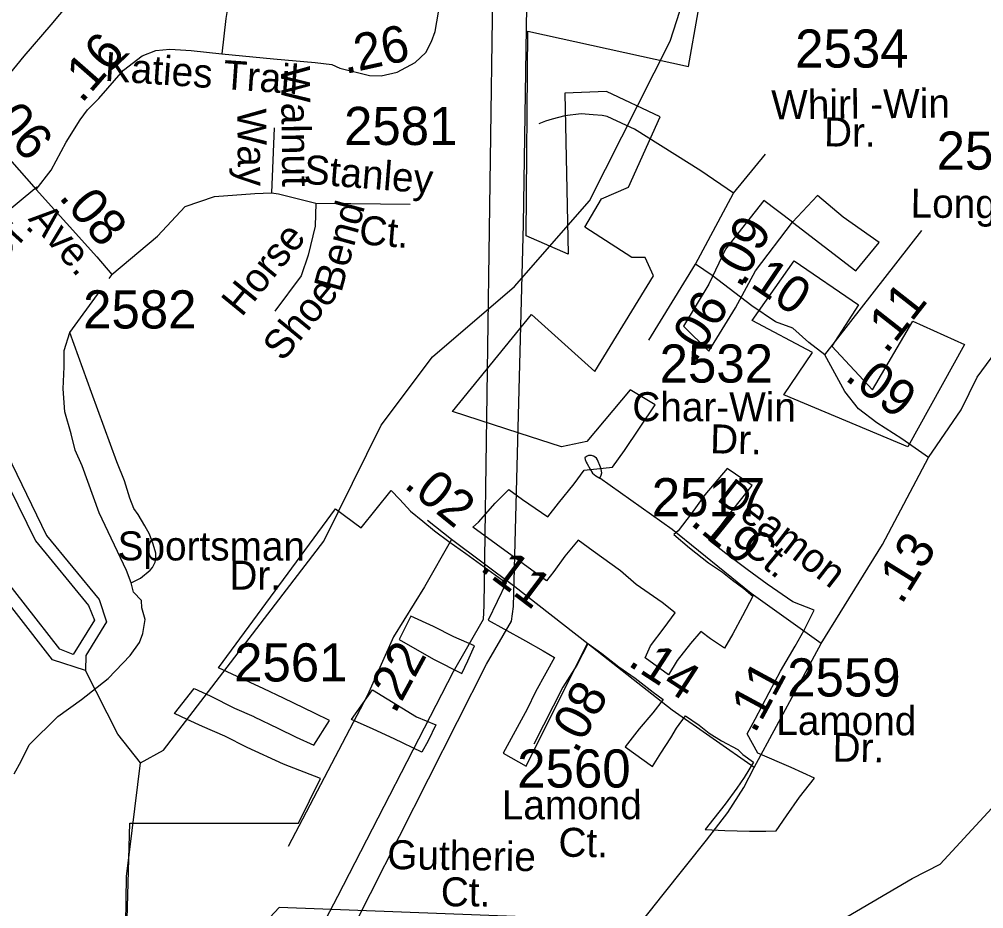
# Model space of a CAD drawing. Extents: x 1547597 to 1699558, y 810033 to 920809.
# Drawn here: x 1655807 to 1658969, y 867498 to 870413 of the extents above; entities that cross this region are included whole.
import ezdxf

# ---------------------------------------------------------------- set-up
doc = ezdxf.new("R2010")
doc.units = 0
for name, color, linetype in [('Exist Boundary Political City Limit New', 7, 'Continuous'), ('Exist Boundary Political City Limit New Hole', 7, 'Continuous'), ('Exist Hydrographic Buffer Line', 7, 'Continuous'), ('Exist Hydrographic Creek Single Shore', 7, 'Continuous'), ('Exist Hydrographic Lake Shore', 7, 'Continuous'), ('Exist Road Non-System Type 51', 7, 'Continuous'), ('Exist Road Non-System Type 51 Label', 7, 'Continuous'), ('Exist Road Secondary Mileage Hundredths English Label', 7, 'Continuous'), ('Exist Road Secondary Type 51 Attributed', 7, 'Continuous'), ('Exist Road Secondary Type 51 Label', 7, 'Continuous'), ('Exist Road Secondary Type 51 Number Label', 7, 'Continuous'), ('Exist Utilities Electrical Transmission Line', 7, 'Continuous'), ('Map Preparation Boundary City Limit Buffer Line', 7, 'Continuous')]:
    doc.layers.add(name, color=color, linetype=linetype)

msp = doc.modelspace()

# ---------------------------------------------------------------- linework, layer by layer
at = {"layer": 'Exist Boundary Political City Limit New'}
msp.add_line((1658109.1, 868048), (1658163.4, 868020.3), dxfattribs=at)
for points in [[(1658163.4, 868020.3), (1658179.7, 868002.9), (1658214.5, 867978.5), (1658214.5, 867977.9), (1658183.7, 867928.3), (1658159.8, 867893.4), (1658121.8, 867840.1), (1658084.8, 867793.9), (1658056, 867757.2), (1658120, 867754.3), (1658201.5, 867752.1), (1658255, 867752.1), (1658289.1, 867753), (1658322.3, 867802.1), (1658365, 867863), (1658414.2, 867925.8), (1658337.8, 867960.3), (1658228.2, 868007.4), (1658194.2, 868070.6), (1658219.5, 868119.6), (1658266.3, 868207), (1658303.2, 868276.7), (1658350.7, 868358.9), (1658380.8, 868410.9), (1658413.6, 868476.4), (1658343.5, 868504), (1658259.1, 868561.3), (1658193.3, 868609.5), (1658124.3, 868662.3), (1658067.7, 868705.8), (1658105.3, 868750.3), (1658142.2, 868800), (1658210.2, 868885.5), (1658127.9, 868940.4), (1658054.9, 868854.4), (1658009.9, 868792.3), (1657967.1, 868736), (1657953.4, 868724.1), (1658005.2, 868680.6), (1658066.8, 868631.2), (1658113.3, 868601.1), (1658146.2, 868574.9), (1658182.3, 868547.1), (1658212.8, 868522.1), (1658178.2, 868458.3), (1658146.4, 868399.2), (1658119.2, 868352), (1658073.3, 868382.7), (1658041.6, 868407), (1658008.1, 868366.8), (1657964.1, 868311.1), (1657935.9, 868264.9), (1657859.1, 868319.9), (1657877, 868359.1), (1657922.1, 868418.8), (1657957.8, 868468), (1657914.8, 868501.6), (1657829.8, 868560.8), (1657778.1, 868605.5), (1657689.3, 868669.3), (1657639.6, 868705.9), (1657595.5, 868653.1), (1657559.8, 868603.4), (1657535.4, 868572.5), (1657294.1, 868748.2), (1657313.1, 868764.5), (1657367.9, 868827.3), (1657412.8, 868871.8), (1657457.6, 868839.3), (1657540.1, 868781.9), (1657575.3, 868827.5), (1657626.3, 868890.9), (1657659.7, 868934.7), (1657752.5, 868945.5), (1657791.7, 869000), (1657892, 869149.1), (1657809.7, 869198.5), (1657668, 869028.8), (1657584.6, 869011.5), (1657446.4, 869056.6), (1657227.3, 869128), (1657486.1, 869445.6), (1657694.5, 869258.9), (1657886.5, 869571.9), (1657859.1, 869632.3), (1657815.2, 869632.3), (1657661.6, 869731.2), (1657716.5, 869824.5), (1657804.2, 869863), (1657908.5, 870093.6), (1657732.9, 870176), (1657595.8, 870170.5), (1657606.8, 869643.3), (1657469.6, 869703.7), (1657475.1, 870373.7), (1658001.7, 870258.4), (1658032.7, 870437)], [(1657719.2, 867461.5), (1656659, 867501.9), (1656146.2, 866953.9), (1656169.2, 867778.7), (1656722.4, 867778.7), (1656794.8, 867924.5), (1656673.7, 867971.4), (1656554.1, 868026.1), (1656481.3, 868063.1), (1656407.4, 868095.3), (1656357.5, 868118.3), (1656316.2, 868137.3), (1656380.7, 868219.6), (1656433.1, 868195.4), (1656513.3, 868155.6), (1656513.3, 868155.6), (1656576.2, 868127.4), (1656577.4, 868126.9), (1656654.5, 868089.4), (1656714.9, 868060.6), (1656772.9, 868034.3), (1656824, 868114.5), (1656775.3, 868139.3), (1656673.5, 868188.3), (1656608.8, 868218.2), (1656460.2, 868286.9), (1656844.2, 868808.6), (1656928.1, 868746.1), (1657026.2, 868868.1), (1657054.4, 868839.6), (1657090.1, 868801.1), (1657130, 868768), (1657168.6, 868736), (1657215.8, 868701.8), (1657271.7, 868661.8), (1657403.4, 868566.1), (1657344.9, 868443.9), (1657395.6, 868415), (1657467.2, 868375.7), (1657524.7, 868343.3), (1657561.8, 868320.8), (1657533.5, 868270), (1657499.4, 868209.1), (1657472.4, 868152.4), (1657393.3, 868007.3)], [(1657393.3, 868007.3), (1657469.3, 867964.9), (1657670.6, 868368.2), (1657717.7, 868334.6), (1657772.5, 868291.1), (1657826.5, 868254), (1657885.6, 868207.5), (1657917.9, 868183.1), (1657884.5, 868139.9), (1657839.2, 868087.2), (1657794, 868028.6), (1657882.8, 867964.2), (1657910.8, 868007.4), (1657943.4, 868058.2), (1657962.5, 868090.1), (1657991.8, 868130.4), (1658035.9, 868099.6), (1658069.4, 868073.5), (1658109.1, 868048)]]:
    msp.add_lwpolyline(points, dxfattribs=at)
at = {"layer": 'Exist Boundary Political City Limit New Hole'}
for points in [[(1658627.1, 869681.8), (1658508.6, 869764), (1658424.2, 869835.5), (1658341.9, 869747.7), (1658248.6, 869819), (1658122.4, 869659.8)], [(1658122.4, 869659.8), (1658067.6, 869544.5), (1657985.3, 869407.2), (1658067.6, 869324.8), (1658155.3, 869467.6), (1658221.2, 869588.4), (1658341.9, 869747.7), (1658550.3, 869588.4), (1658627.1, 869681.8)], [(1658720.4, 869011.8), (1658314.4, 869182), (1658408.3, 869321.2), (1658210.3, 869426.2), (1658347.4, 869621.3), (1658558.9, 869477.4), (1658471.7, 869341.6), (1658605.2, 869198.5), (1658736.9, 869423.7), (1658906.9, 869346.8), (1658720.4, 869011.8)], [(1658720.4, 869011.8), (1658314.4, 869182), (1658408.3, 869321.2), (1658210.3, 869426.2), (1658347.4, 869621.3), (1658558.9, 869477.4), (1658471.7, 869341.6), (1658605.2, 869198.5), (1658736.9, 869423.7), (1658906.9, 869346.8), (1658720.4, 869011.8)], [(1657258.4, 868268.7), (1657277.9, 868310.6), (1657299.8, 868360), (1657231.5, 868388.7), (1657164.9, 868422.8), (1657091.1, 868457.2), (1657052.7, 868380.3), (1657164.9, 868315.8), (1657258.4, 868268.7)], [(1657126.8, 868011), (1657126.8, 868011), (1657036.2, 868054.2), (1656967.8, 868086.5), (1656896.9, 868117.6), (1656964.9, 868215.5), (1657109.5, 868127.2), (1657172.9, 868100.8), (1657147.3, 868048.4), (1657126.8, 868011)], [(1657126.8, 868011), (1657126.8, 868011), (1657036.2, 868054.2), (1656967.8, 868086.5), (1656896.9, 868117.6), (1656964.9, 868215.5), (1657109.5, 868127.2), (1657172.9, 868100.8), (1657147.3, 868048.4), (1657126.8, 868011)]]:
    msp.add_lwpolyline(points, dxfattribs=at)
at = {"layer": 'Exist Hydrographic Buffer Line'}
msp.add_lwpolyline([(1655940.2, 868348.3), (1655713.7, 868637.2), (1655678.1, 868734.1), (1655673.8, 869021), (1655714.4, 868997.6), (1655860.3, 868704.1), (1656033.5, 868491.6), (1656054.2, 868443.7), (1655983.6, 868331.1), (1655940.2, 868348.3)], dxfattribs=at)
at = {"layer": 'Exist Hydrographic Creek Single Shore'}
for points in [[(1656204.2, 867976.5), (1656280.2, 868017.8), (1656805.2, 868702.9), (1656993.3, 869083.2), (1657162.2, 869306.3), (1657431.3, 869537.2), (1657677.2, 869817.8), (1657941.2, 870340.9), (1658037.3, 870641)], [(1658470, 867441.6), (1658734.3, 867596.9), (1658826.2, 867644.3), (1659139.3, 867982.6), (1659190.3, 868083.4), (1659426.3, 868354.3), (1659963.3, 868583), (1660140.3, 868730.3), (1660471.3, 869275.1), (1660614.3, 869383.8), (1660731.3, 869381.5), (1661079.4, 869236.5), (1661379.3, 869174.6), (1661888.3, 869216.7), (1662471.4, 869178.6), (1662948.3, 869213.6), (1663247.4, 869241.6), (1663430.4, 869224.8), (1663902.4, 869229.1), (1664299.4, 869371.2)], [(1656204.2, 867976.5), (1656130.2, 868070.1), (1656024.2, 868279)], [(1656147.6, 866455.5), (1656105.2, 866701.7), (1656080.8, 866853.4), (1656151, 867057.3), (1656158.2, 867603.4), (1656204.2, 867976.5)]]:
    msp.add_lwpolyline(points, dxfattribs=at)
at = {"layer": 'Exist Hydrographic Lake Shore'}
msp.add_lwpolyline([(1656024.2, 868279), (1655916.2, 868314.1), (1655678.3, 868617.5), (1655638.2, 868726.7), (1655633.3, 869051.8), (1655692.2, 869067), (1655750.3, 869023.2), (1655896.3, 868721.5), (1656069.2, 868511.2), (1656093.2, 868438.4), (1656025.2, 868328.2), (1656024.2, 868279)], dxfattribs=at)
at = {"layer": 'Exist Road Non-System Type 51'}
msp.add_line((1655626, 869667.6), (1655864.5, 869863.4), dxfattribs=at)
for points in [[(1658148.9, 869843.5), (1658041.8, 869916.8), (1657823.8, 870052.3), (1657797.8, 870064.7), (1657734.4, 870093.8), (1657718.8, 870098.1), (1657688.5, 870099.7), (1657649.4, 870103.1), (1657595.8, 870096.8), (1657554.6, 870085.6), (1657532.6, 870079.4), (1657510.4, 870069.9)], [(1656642.7, 870057.5), (1656634.6, 869844.5)], [(1656110.7, 869576.7), (1656260, 869702.2), (1656351.2, 869799.7), (1656447, 869832.2), (1656579.7, 869842.3), (1656634.6, 869844.5)], [(1656634.6, 869844.5), (1656657.2, 869841.4), (1656779.3, 869810.5)], [(1656779.3, 869810.5), (1656777.8, 869734.7), (1656754.6, 869640.4), (1656731.4, 869572.3), (1656644.9, 869456.3)], [(1656779.3, 869810.5), (1656893.7, 869809), (1657088.4, 869807.4)], [(1655790.5, 867940.2), (1655813.3, 867982), (1655839.9, 868035.3), (1655933.8, 868127.8), (1656011, 868183.6), (1656098.4, 868252.1), (1656170.7, 868328.2), (1656201.1, 868370), (1656212.5, 868400.4), (1656220.1, 868446.1), (1656209.1, 868484.2), (1656207.6, 868508), (1656181.6, 868535.9), (1656174, 868566), (1656158.4, 868606.2), (1656069, 868795.3), (1656013.2, 868949.5), (1655990.1, 869000.6), (1655977.7, 869054.7), (1655956.1, 869125.9), (1655951.4, 869201.7), (1655954.5, 869274.4), (1655954.5, 869326.9), (1655973, 869386.4), (1656072, 869523.4), (1656072.7, 869524.4)], [(1656174, 868566), (1656204.1, 868581.6), (1656236.5, 868607.2), (1656243.9, 868616.5), (1656248.6, 868625), (1656252.2, 868634.1), (1656254.4, 868643.1), (1656255.2, 868652.6), (1656255.2, 868662.8), (1656245.6, 868693.1), (1656234.1, 868725.1), (1656218.4, 868753.2), (1656197, 868789.7), (1656183.2, 868809.8), (1656169.6, 868843.9), (1656152.4, 868900.3), (1656127.2, 868962.4), (1656044.2, 869189.6), (1655973, 869386.4)], [(1657710.7, 868909.1), (1657714.9, 868918.4), (1657717.1, 868927), (1657715.3, 868937.6), (1657713.3, 868945.1), (1657703.5, 868969.1), (1657699.3, 868974.2), (1657695.7, 868977.3), (1657689.4, 868981.2), (1657683.8, 868983.5), (1657673.8, 868983.5), (1657667.4, 868980.4), (1657661.7, 868975.8), (1657662.1, 868969.7), (1657665.6, 868961.7), (1657669.5, 868955.6), (1657679.5, 868938.4), (1657687.1, 868925.4), (1657697.9, 868916.2), (1657710.7, 868909.1)]]:
    msp.add_lwpolyline(points, dxfattribs=at)
at = {"layer": 'Exist Road Secondary Type 51 Attributed'}
for points in [[(1655655.1, 870090.2), (1655706.1, 870150), (1655822.6, 870292.5), (1655911.7, 870394.9), (1656048.2, 870558.1), (1656156.9, 870694.7), (1656289.8, 870849.4), (1656367.1, 870947.3), (1656473.4, 871071.8), (1656584.5, 871197.5), (1656710.2, 871348.6), (1656766, 871426.1)], [(1658787.9, 868976.8), (1658895.6, 869132.5), (1658948.3, 869240.3), (1659036.9, 869360.1), (1659175.6, 869498.2), (1659388.7, 869721), (1659549.1, 869879.1), (1659718.3, 870048.4), (1659830.8, 870156.2), (1659948.1, 870273.6), (1660053.4, 870379.1), (1660134.7, 870452.2), (1660307, 870639.1), (1660433.9, 870782.8), (1660524.9, 870924.2), (1660587.1, 871020), (1660656.2, 871181.8)], [(1656470.8, 870300.2), (1656640.7, 870283.8), (1656777, 870271.2), (1656831.9, 870264.3), (1656858.6, 870252.4), (1656955, 870229.2), (1656993.6, 870228), (1657046.3, 870239.5), (1657105.4, 870271.7), (1657140.1, 870303.8), (1657158.5, 870340.3), (1657171.1, 870372.5), (1657181.2, 870436.3), (1657183.8, 870550.3), (1657189.3, 870713.3), (1657191.5, 870942.3)], [(1656669.1, 870687.4), (1656630.4, 870640.3), (1656543.5, 870525.5), (1656503.6, 870469.9), (1656490.3, 870448.1), (1656484.3, 870415.5), (1656470.8, 870300.2)], [(1655861.9, 869855.4), (1655911.4, 869918), (1655960.3, 870010.6), (1656006.2, 870083.3), (1656031, 870116.6), (1656068.2, 870153.4), (1656149.2, 870246), (1656209.6, 870293.5), (1656254.6, 870310.3), (1656300.8, 870315.4), (1656370.2, 870310.3), (1656470.8, 870300.2)], [(1655655.1, 870090.2), (1655861.9, 869855.4)], [(1658023.9, 869610.9), (1658148.9, 869843.5), (1658253.8, 869971)], [(1655861.9, 869855.4), (1656061.2, 869633.9), (1656110.7, 869576.7), (1656100.8, 869563.1)], [(1658448.7, 869313.4), (1658766, 869721)], [(1657871.5, 869360.9), (1658023.9, 869610.9)], [(1658448.7, 869313.4), (1658396.2, 869353.4), (1658343.8, 869400.9), (1658286.3, 869420.9), (1658208.8, 869473.4), (1658078.9, 869573.4), (1658023.9, 869610.9)], [(1658787.9, 868976.8), (1658701.1, 869038.3), (1658618.6, 869090.8), (1658558.6, 869135.8), (1658513.7, 869193.3), (1658448.7, 869313.4)], [(1658436.3, 868367.6), (1658637.4, 868691.1), (1658787.9, 868976.8)], [(1658436.3, 868367.6), (1658206.5, 868531), (1657947.9, 868741), (1657710.7, 868909.1)], [(1657224.6, 868707.6), (1657145.8, 868770.1)], [(1657224.6, 868707.6), (1657135.9, 868553.1), (1657034, 868388.6), (1656948.6, 868197.9), (1656689.1, 867701.4)], [(1657671.4, 868365.6), (1657431.6, 868553.1), (1657224.6, 868707.6)], [(1657671.4, 868365.6), (1657635.3, 868296.6), (1657589.3, 868224.2), (1657494, 868036.8)], [(1658216.4, 867961), (1657947.4, 868148.6), (1657671.4, 868365.6)], [(1658216.4, 867961), (1658436.3, 868367.6)], [(1657826, 867428.4), (1657918.3, 867544), (1658060, 867722.5), (1658130.9, 867813.7), (1658182.6, 867895.7), (1658216.4, 867961)]]:
    msp.add_lwpolyline(points, dxfattribs=at)
at = {"layer": 'Exist Utilities Electrical Transmission Line'}
for points in [[(1656863.1, 867359.7), (1657338.6, 868299.2), (1657421.2, 868440.8), (1657427.3, 868488.7), (1657460.4, 869742), (1657495.5, 872026.8), (1657577.2, 875432.8), (1657620.1, 877641.6), (1657582.8, 877825.7), (1657347.3, 878928.3), (1656874.6, 881179.4), (1656589.9, 882490), (1656709.8, 882935.4), (1656822.8, 883434.6), (1656836.7, 883486.5)], [(1657496, 877384.6), (1657466.5, 876099.5), (1657443.5, 874992.3), (1657427, 874166.8), (1657407.5, 872887.4), (1657375.1, 871802.3), (1657360.3, 870573.1), (1657360.2, 870571.1), (1657330.5, 868492.1), (1657328, 868446.1), (1657229.3, 868273.8), (1656850.1, 867537.9), (1656322.8, 866526.4)]]:
    msp.add_lwpolyline(points, dxfattribs=at)
at = {"layer": 'Map Preparation Boundary City Limit Buffer Line'}
msp.add_line((1658109.1, 868048), (1658163.4, 868020.3), dxfattribs=at)
for points in [[(1658163.4, 868020.3), (1658179.7, 868002.9), (1658214.5, 867978.5), (1658214.5, 867977.9), (1658183.7, 867928.3), (1658159.8, 867893.4), (1658121.8, 867840.1), (1658084.8, 867793.9), (1658056, 867757.2), (1658120, 867754.3), (1658201.5, 867752.1), (1658255, 867752.1), (1658289.1, 867753), (1658322.3, 867802.1), (1658365, 867863), (1658414.2, 867925.8), (1658337.8, 867960.3), (1658228.2, 868007.4), (1658194.2, 868070.6), (1658219.5, 868119.6), (1658266.3, 868207), (1658303.2, 868276.7), (1658350.7, 868358.9), (1658380.8, 868410.9), (1658413.6, 868476.4), (1658343.5, 868504), (1658259.1, 868561.3), (1658193.3, 868609.5), (1658124.3, 868662.3), (1658067.7, 868705.8), (1658105.3, 868750.3), (1658142.2, 868800), (1658210.2, 868885.5), (1658127.9, 868940.4), (1658054.9, 868854.4), (1658009.9, 868792.3), (1657967.1, 868736), (1657953.4, 868724.1), (1658005.2, 868680.6), (1658066.8, 868631.2), (1658113.3, 868601.1), (1658146.2, 868574.9), (1658182.3, 868547.1), (1658212.8, 868522.1), (1658178.2, 868458.3), (1658146.4, 868399.2), (1658119.2, 868352), (1658073.3, 868382.7), (1658041.6, 868407), (1658008.1, 868366.8), (1657964.1, 868311.1), (1657935.9, 868264.9), (1657859.1, 868319.9), (1657877, 868359.1), (1657922.1, 868418.8), (1657957.8, 868468), (1657914.8, 868501.6), (1657829.8, 868560.8), (1657778.1, 868605.5), (1657689.3, 868669.3), (1657639.6, 868705.9), (1657595.5, 868653.1), (1657559.8, 868603.4), (1657535.4, 868572.5), (1657294.1, 868748.2), (1657313.1, 868764.5), (1657367.9, 868827.3), (1657412.8, 868871.8), (1657457.6, 868839.3), (1657540.1, 868781.9), (1657575.3, 868827.5), (1657626.3, 868890.9), (1657659.7, 868934.7), (1657752.5, 868945.5), (1657791.7, 869000), (1657892, 869149.1), (1657809.7, 869198.5), (1657668, 869028.8), (1657584.6, 869011.5), (1657446.4, 869056.6), (1657227.3, 869128), (1657486.1, 869445.6), (1657694.5, 869258.9), (1657886.5, 869571.9), (1657859.1, 869632.3), (1657815.2, 869632.3), (1657661.6, 869731.2), (1657716.5, 869824.5), (1657804.2, 869863), (1657908.5, 870093.6), (1657732.9, 870176), (1657595.8, 870170.5), (1657606.8, 869643.3), (1657469.6, 869703.7), (1657475.1, 870373.7), (1658001.7, 870258.4), (1658032.7, 870437)], [(1657719.2, 867461.5), (1656659, 867501.9), (1656146.2, 866953.9), (1656169.2, 867778.7), (1656722.4, 867778.7), (1656794.8, 867924.5), (1656673.7, 867971.4), (1656554.1, 868026.1), (1656481.3, 868063.1), (1656407.4, 868095.3), (1656357.5, 868118.3), (1656316.2, 868137.3), (1656380.7, 868219.6), (1656433.1, 868195.4), (1656513.3, 868155.6), (1656513.3, 868155.6), (1656576.2, 868127.4), (1656577.4, 868126.9), (1656654.5, 868089.4), (1656714.9, 868060.6), (1656772.9, 868034.3), (1656824, 868114.5), (1656775.3, 868139.3), (1656673.5, 868188.3), (1656608.8, 868218.2), (1656460.2, 868286.9), (1656844.2, 868808.6), (1656928.1, 868746.1), (1657026.2, 868868.1), (1657054.4, 868839.6), (1657090.1, 868801.1), (1657130, 868768), (1657168.6, 868736), (1657215.8, 868701.8), (1657271.7, 868661.8), (1657403.4, 868566.1), (1657344.9, 868443.9), (1657395.6, 868415), (1657467.2, 868375.7), (1657524.7, 868343.3), (1657561.8, 868320.8), (1657533.5, 868270), (1657499.4, 868209.1), (1657472.4, 868152.4), (1657393.3, 868007.3)], [(1657393.3, 868007.3), (1657469.3, 867964.9), (1657670.6, 868368.2), (1657717.7, 868334.6), (1657772.5, 868291.1), (1657826.5, 868254), (1657885.6, 868207.5), (1657917.9, 868183.1), (1657884.5, 868139.9), (1657839.2, 868087.2), (1657794, 868028.6), (1657882.8, 867964.2), (1657910.8, 868007.4), (1657943.4, 868058.2), (1657962.5, 868090.1), (1657991.8, 868130.4), (1658035.9, 868099.6), (1658069.4, 868073.5), (1658109.1, 868048)]]:
    msp.add_lwpolyline(points, dxfattribs=at)

# ---------------------------------------------------------------- texts
at = {"layer": 'Exist Road Non-System Type 51 Label'}
for s, rotation, p in [('Walnut', 270.6727, (1656664.9, 870259.1)), ('Way', 270.6727, (1656521.6, 870119.6)), ('Stanley', 355.4652, (1656737.6, 869874.5)), ('Bend', 74.6909, (1656863, 869514.7)), ('Dr.', 47.9364, (1655745.6, 869605)), ('Ct.', 355.4652, (1656918.9, 869676)), ('Horse', 50.6635, (1656536.1, 869434.5)), ('Shoe', 50.6635, (1656671, 869287.8)), ('Deamon', 322.2194, (1658090.7, 868838.5)), ('Ct.', 320.4036, (1658168.5, 868679.1)), ('Gutherie', 359.1589, (1657013.1, 867628)), ('Ct.', 359.6802, (1657189.1, 867506))]:
    msp.add_text(s, height=95, rotation=rotation, dxfattribs=at).set_placement(p)
at = {"layer": 'Exist Road Secondary Mileage Hundredths English Label'}
for s, rotation, p in [('.26', 12.3856, (1656875.6, 870233)), ('.16', 48.8306, (1656011.7, 870134.6)), ('.06', 311.3962, (1655688.6, 870108.7)), ('.08', 310.6885, (1655933.5, 869828.8)), ('.09', 61.7563, (1658171.6, 869528.3)), ('.10', 325.8628, (1658163.5, 869563.6)), ('.11', 51.8955, (1658650.6, 869313.2)), ('.06', 58.6385, (1658022, 869282.6)), ('.09', 323.1063, (1658510.3, 869233.7)), ('.02', 320.928, (1657064.5, 868881.7)), ('.19', 320.9135, (1658003.5, 868759.3)), ('.13', 58.131, (1658699.8, 868491.5)), ('.11', 323.0635, (1657313.5, 868610.3)), ('.22', 61.4332, (1657038.8, 868133.1)), ('.14', 327.0502, (1657798.7, 868297.8)), ('.11', 61.5943, (1658218.8, 868069)), ('.08', 61.2869, (1657634.4, 868003.1))]:
    msp.add_text(s, height=120, rotation=rotation, dxfattribs=at).set_placement(p)
at = {"layer": 'Exist Road Secondary Type 51 Label'}
for s, rotation, p in [('Katies Trail', 356.0362, (1656085.7, 870211.5)), ('Whirl -Win', 0.5411, (1658273.2, 870085.1)), ('Dr.', 359.5292, (1658445.5, 869996.3)), ('Long-Win', 359.5021, (1658729.4, 869763.2)), ('Ave.', 310.6331, (1655833.9, 869757.6)), ('Char-Win', 359.8641, (1657817.1, 869095.9)), ('Dr.', 358.6196, (1658071.5, 868990.8)), ('Sportsman', 359.8984, (1656129.5, 868639.7)), ('Dr.', 359.9004, (1656496, 868543.6)), ('Lamond', 359.807, (1658289.2, 868067.7)), ('Dr.', 359.0805, (1658473.2, 867980.2)), ('Lamond', 0.1125, (1657389.2, 867790.5)), ('Ct.', 359.118, (1657574.4, 867668.8))]:
    msp.add_text(s, height=95, rotation=rotation, dxfattribs=at).set_placement(p)
at = {"layer": 'Exist Road Secondary Type 51 Number Label'}
for s, p in [('2534', (1658351.1, 870254.5)), ('2581', (1656871.9, 870000.9)), ('2533', (1658815, 869920.1)), ('2582', (1656016.3, 869399.6)), ('2532', (1657906.7, 869222.2)), ('2517', (1657880.9, 868784.3)), ('2561', (1656511.5, 868242.7)), ('2559', (1658325, 868193.5)), ('2560', (1657439.8, 867895))]:
    msp.add_text(s, height=125, dxfattribs=at).set_placement(p)

doc.saveas('drawing.dxf')
